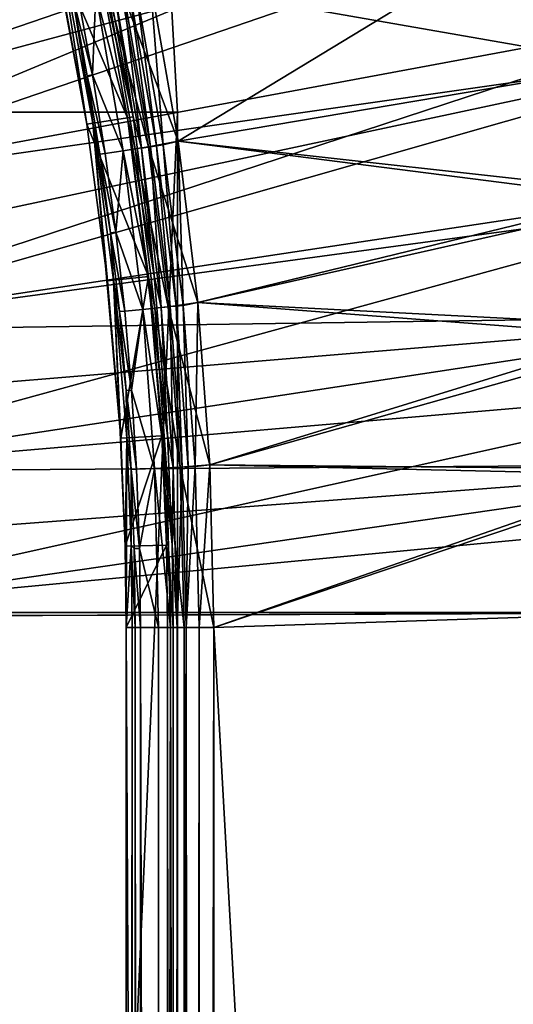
# Model space of a CAD drawing. Header units: metres. Extents: x -901 to 901, y -486 to 401.
# Tile 321 of 362: x 852 to 876, y 182 to 230. Entities that reach past the tile are written whole.
import ezdxf

# ---------------------------------------------------------------- set-up
doc = ezdxf.new("R2010")
doc.units = ezdxf.units.M

msp = doc.modelspace()

# ---------------------------------------------------------------- linework, layer by layer
at = {"layer": 'top'}
for points in [[(855.86676, 233.817688, -625), (854.720093, 238.726807, -625), (857.81543, 224.92041, -621.825684)], [(857.81543, 224.92041, -621.825684), (854.720093, 238.726807, -625), (856.138123, 233.876663, -621.825684)], [(853.904907, 233.391388, -625), (855.558289, 224.562454, -625), (853.056763, 238.310287, -621.651367)], [(853.056763, 238.310287, -621.651367), (855.558289, 224.562454, -625), (854.191162, 233.453598, -621.651367)], [(860.012451, 223.735611, -618), (880.588623, 236.215576, -618), (858.655029, 231.558456, -618)], [(880.588623, 236.215561, -620), (882.095093, 227.468674, -620), (858.655029, 231.558456, -620)], [(860.012451, 223.735611, -618), (882.095093, 227.468689, -618), (880.588623, 236.215576, -618)], [(855.86676, 233.817688, -625), (857.541138, 224.876923, -625), (853.904907, 233.391388, -625)], [(857.541138, 224.876923, -625), (855.86676, 233.817688, -625), (857.81543, 224.92041, -621.825684)], [(857.81543, 224.92041, -621.825684), (856.138123, 233.876663, -621.825684), (856.886536, 231.143997, -621.115417)], [(857.541138, 224.876923, -625), (855.558289, 224.562454, -625), (853.904907, 233.391388, -625)], [(855.558289, 224.562454, -625), (855.847656, 224.608353, -621.651367), (854.191162, 233.453598, -621.651367)], [(854.191162, 233.453598, -621.651367), (855.847656, 224.608353, -621.651367), (854.867859, 230.743256, -620.924011)], [(858.57019, 223.453506, -618.271973), (857.223938, 231.210968, -618.271973), (856.573914, 231.081924, -618.603455)], [(858.229919, 223.403183, -621.115417), (856.886536, 231.143997, -621.115417), (857.320618, 231.230148, -620.525452)], [(860.012451, 223.735611, -618), (858.655029, 231.558456, -618), (857.223938, 231.210968, -618.271973)], [(860.012451, 223.735611, -618), (857.223938, 231.210968, -618.271973), (858.57019, 223.453506, -618.271973)], [(858.667664, 223.467926, -620.525452), (857.320618, 231.230148, -620.525452), (857.609802, 231.287567, -620.301758)], [(858.229919, 223.403183, -621.115417), (857.320618, 231.230148, -620.525452), (858.667664, 223.467926, -620.525452)], [(858.959351, 223.511078, -620.301758), (857.609802, 231.287567, -620.301758), (857.934814, 231.352081, -620.135986)], [(858.667664, 223.467926, -620.525452), (857.609802, 231.287567, -620.301758), (858.959351, 223.511078, -620.301758)], [(859.28717, 223.559555, -620.135986), (857.934814, 231.352081, -620.135986), (858.655029, 231.558456, -620)], [(858.959351, 223.511078, -620.301758), (857.934814, 231.352081, -620.135986), (859.28717, 223.559555, -620.135986)], [(858.655029, 231.558456, -620), (882.095093, 227.468674, -620), (860.012451, 223.735611, -620)], [(858.655029, 231.558456, -620), (860.012451, 223.735611, -620), (859.28717, 223.559555, -620.135986)], [(855.838196, 226.97467, -620.230835), (855.12738, 230.794769, -620.230835), (854.867859, 230.743256, -620.924011)], [(854.867859, 230.743256, -620.924011), (855.847656, 224.608353, -621.651367), (855.577454, 226.92955, -620.924011)], [(854.867859, 230.743256, -620.924011), (855.577454, 226.92955, -620.924011), (855.838196, 226.97467, -620.230835)], [(855.995483, 230.967102, -619.050903), (855.12738, 230.794769, -620.230835), (855.838196, 226.97467, -620.230835)], [(857.331177, 223.270248, -619.050903), (855.995483, 230.967102, -619.050903), (855.838196, 226.97467, -620.230835)], [(857.914612, 223.356552, -618.603455), (856.573914, 231.081924, -618.603455), (855.995483, 230.967102, -619.050903)], [(857.914612, 223.356552, -618.603455), (855.995483, 230.967102, -619.050903), (857.331177, 223.270248, -619.050903)], [(858.57019, 223.453506, -618.271973), (856.573914, 231.081924, -618.603455), (857.914612, 223.356552, -618.603455)], [(857.81543, 224.92041, -621.825684), (856.886536, 231.143997, -621.115417), (858.229919, 223.403183, -621.115417)], [(882.951538, 220.816956, -618), (882.095093, 227.468689, -618), (860.012451, 223.735611, -618)], [(882.095093, 227.468674, -620), (882.908997, 221.199738, -620), (860.012451, 223.735611, -620)], [(855.577454, 226.92955, -620.924011), (856.455688, 223.140762, -620.230835), (855.838196, 226.97467, -620.230835)], [(855.847656, 224.608353, -621.651367), (856.193909, 223.102051, -620.924011), (855.577454, 226.92955, -620.924011)], [(855.577454, 226.92955, -620.924011), (856.193909, 223.102051, -620.924011), (856.455688, 223.140762, -620.230835)], [(855.838196, 226.97467, -620.230835), (856.455688, 223.140762, -620.230835), (857.331177, 223.270248, -619.050903)], [(857.541138, 224.876923, -625), (858.570068, 217.134964, -625), (855.558289, 224.562454, -625)], [(855.558289, 224.562454, -625), (856.574097, 216.918945, -625), (855.847656, 224.608353, -621.651367)], [(858.570068, 217.134964, -625), (856.574097, 216.918945, -625), (855.558289, 224.562454, -625)], [(856.574097, 216.918945, -625), (857.214539, 209.234894, -625), (855.847656, 224.608353, -621.651367)], [(855.847656, 224.608353, -621.651367), (857.214539, 209.234894, -625), (856.865356, 216.95047, -621.651367)], [(856.193909, 223.102051, -620.924011), (855.847656, 224.608353, -621.651367), (856.716797, 219.263489, -620.924011)], [(855.847656, 224.608353, -621.651367), (856.865356, 216.95047, -621.651367), (856.716797, 219.263489, -620.924011)], [(857.541138, 224.876923, -625), (857.81543, 224.92041, -621.825684), (858.846191, 217.164841, -621.825684)], [(858.570068, 217.134964, -625), (857.541138, 224.876923, -625), (859.496033, 209.368103, -621.825684)], [(859.496033, 209.368103, -621.825684), (857.541138, 224.876923, -625), (858.846191, 217.164841, -621.825684)], [(858.846191, 217.164841, -621.825684), (857.81543, 224.92041, -621.825684), (858.229919, 223.403183, -621.115417)], [(860.984375, 215.855576, -618), (860.012451, 223.735611, -618), (858.57019, 223.453506, -618.271973)], [(859.634399, 215.660751, -620.525452), (858.667664, 223.467926, -620.525452), (858.959351, 223.511078, -620.301758)], [(859.927856, 215.689545, -620.301758), (858.959351, 223.511078, -620.301758), (859.28717, 223.559555, -620.135986)], [(859.634399, 215.660751, -620.525452), (858.959351, 223.511078, -620.301758), (859.927856, 215.689545, -620.301758)], [(860.012451, 223.735611, -620), (860.257629, 215.721893, -620.135986), (859.28717, 223.559555, -620.135986)], [(859.28717, 223.559555, -620.135986), (860.257629, 215.721893, -620.135986), (859.927856, 215.689545, -620.301758)], [(860.012451, 223.735611, -620), (882.908997, 221.199738, -620), (860.984375, 215.855576, -620)], [(860.012451, 223.735611, -620), (860.984375, 215.855576, -620), (860.257629, 215.721893, -620.135986)], [(860.984375, 215.855576, -618), (882.951538, 220.816956, -618), (860.012451, 223.735611, -618)], [(856.193909, 223.102051, -620.924011), (856.97937, 219.295776, -620.230835), (856.455688, 223.140762, -620.230835)], [(856.193909, 223.102051, -620.924011), (856.716797, 219.263489, -620.924011), (856.97937, 219.295776, -620.230835)], [(856.455688, 223.140762, -620.230835), (856.97937, 219.295776, -620.230835), (857.331177, 223.270248, -619.050903)], [(856.97937, 219.295776, -620.230835), (858.289734, 215.528839, -619.050903), (857.331177, 223.270248, -619.050903)], [(858.876709, 215.586426, -618.603455), (857.914612, 223.356552, -618.603455), (857.331177, 223.270248, -619.050903)], [(857.331177, 223.270248, -619.050903), (858.289734, 215.528839, -619.050903), (858.876709, 215.586426, -618.603455)], [(859.536255, 215.651123, -618.271973), (858.57019, 223.453506, -618.271973), (857.914612, 223.356552, -618.603455)], [(859.536255, 215.651123, -618.271973), (857.914612, 223.356552, -618.603455), (858.876709, 215.586426, -618.603455)], [(859.19397, 215.617538, -621.115417), (858.229919, 223.403183, -621.115417), (858.667664, 223.467926, -620.525452)], [(858.846191, 217.164841, -621.825684), (858.229919, 223.403183, -621.115417), (859.19397, 215.617538, -621.115417)], [(860.984375, 215.855576, -618), (858.57019, 223.453506, -618.271973), (859.536255, 215.651123, -618.271973)], [(859.19397, 215.617538, -621.115417), (858.667664, 223.467926, -620.525452), (859.634399, 215.660751, -620.525452)], [(882.908997, 221.199738, -620), (883.521179, 214.712189, -620), (860.984375, 215.855576, -620)], [(883.564148, 214.138367, -618), (882.951538, 220.816956, -618), (860.984375, 215.855576, -618)], [(856.716797, 219.263489, -620.924011), (857.408936, 215.442413, -620.230835), (856.97937, 219.295776, -620.230835)], [(856.716797, 219.263489, -620.924011), (856.865356, 216.95047, -621.651367), (857.145569, 215.41658, -620.924011)], [(857.408936, 215.442413, -620.230835), (856.716797, 219.263489, -620.924011), (857.145569, 215.41658, -620.924011)], [(856.97937, 219.295776, -620.230835), (857.408936, 215.442413, -620.230835), (858.289734, 215.528839, -619.050903)], [(856.574097, 216.918945, -625), (858.570068, 217.134964, -625), (857.214539, 209.234894, -625)], [(857.214539, 209.234894, -625), (857.435486, 203.970673, -625), (856.865356, 216.95047, -621.651367)], [(856.865356, 216.95047, -621.651367), (857.435486, 203.970673, -625), (857.507019, 209.251968, -621.651367)], [(856.865356, 216.95047, -621.651367), (857.479858, 211.564056, -620.924011), (857.145569, 215.41658, -620.924011)], [(856.865356, 216.95047, -621.651367), (857.507019, 209.251968, -621.651367), (857.479858, 211.564056, -620.924011)], [(858.570068, 217.134964, -625), (859.21875, 209.351913, -625), (857.214539, 209.234894, -625)], [(859.21875, 209.351913, -625), (858.570068, 217.134964, -625), (859.720093, 204.027939, -621.825684)], [(859.720093, 204.027939, -621.825684), (858.570068, 217.134964, -625), (859.496033, 209.368103, -621.825684)], [(859.496033, 209.368103, -621.825684), (858.846191, 217.164841, -621.825684), (859.19397, 215.617538, -621.115417)], [(861.56842, 207.937347, -618), (860.984375, 215.855576, -618), (859.536255, 215.651123, -618.271973)], [(860.984375, 215.855576, -620), (860.84259, 207.861298, -620.135986), (860.257629, 215.721893, -620.135986)], [(860.984375, 215.855576, -620), (861.56842, 207.937347, -620), (860.84259, 207.861298, -620.135986)], [(860.984375, 215.855576, -620), (883.521179, 214.712189, -620), (861.56842, 207.937347, -620)], [(861.56842, 207.937347, -618), (883.564148, 214.138367, -618), (860.984375, 215.855576, -618)], [(857.743774, 211.583435, -620.230835), (857.408936, 215.442413, -620.230835), (857.145569, 215.41658, -620.924011)], [(857.145569, 215.41658, -620.924011), (857.479858, 211.564056, -620.924011), (857.743774, 211.583435, -620.230835)], [(858.289734, 215.528839, -619.050903), (857.408936, 215.442413, -620.230835), (857.743774, 211.583435, -620.230835)], [(858.867554, 207.764771, -619.050903), (858.289734, 215.528839, -619.050903), (857.743774, 211.583435, -620.230835)], [(858.289734, 215.528839, -619.050903), (859.456665, 207.793564, -618.603455), (858.876709, 215.586426, -618.603455)], [(858.867554, 207.764771, -619.050903), (859.456665, 207.793564, -618.603455), (858.289734, 215.528839, -619.050903)], [(860.118591, 207.825912, -618.271973), (859.536255, 215.651123, -618.271973), (858.876709, 215.586426, -618.603455)], [(858.876709, 215.586426, -618.603455), (859.456665, 207.793564, -618.603455), (860.118591, 207.825912, -618.271973)], [(859.775024, 207.809128, -621.115417), (859.19397, 215.617538, -621.115417), (859.634399, 215.660751, -620.525452)], [(859.496033, 209.368103, -621.825684), (859.19397, 215.617538, -621.115417), (859.775024, 207.809128, -621.115417)], [(861.56842, 207.937347, -618), (859.536255, 215.651123, -618.271973), (860.118591, 207.825912, -618.271973)], [(860.217041, 207.830734, -620.525452), (859.634399, 215.660751, -620.525452), (859.927856, 215.689545, -620.301758)], [(859.775024, 207.809128, -621.115417), (859.634399, 215.660751, -620.525452), (860.217041, 207.830734, -620.525452)], [(860.257629, 215.721893, -620.135986), (860.511658, 207.845123, -620.301758), (859.927856, 215.689545, -620.301758)], [(859.927856, 215.689545, -620.301758), (860.511658, 207.845123, -620.301758), (860.217041, 207.830734, -620.525452)], [(860.257629, 215.721893, -620.135986), (860.84259, 207.861298, -620.135986), (860.511658, 207.845123, -620.301758)], [(883.521179, 214.712189, -620), (883.921265, 207.72934, -620), (861.56842, 207.937347, -620)], [(883.932007, 207.441833, -618), (883.564148, 214.138367, -618), (861.56842, 207.937347, -618)], [(857.479858, 211.564056, -620.924011), (857.983459, 207.721558, -620.230835), (857.743774, 211.583435, -620.230835)], [(857.507019, 209.251968, -621.651367), (857.719177, 207.708649, -620.924011), (857.479858, 211.564056, -620.924011)], [(857.479858, 211.564056, -620.924011), (857.719177, 207.708649, -620.924011), (857.983459, 207.721558, -620.230835)], [(857.743774, 211.583435, -620.230835), (857.983459, 207.721558, -620.230835), (858.867554, 207.764771, -619.050903)], [(857.214539, 209.234894, -625), (859.21875, 209.351913, -625), (857.435486, 203.970673, -625)], [(859.21875, 209.351913, -625), (859.442505, 204.020981, -625), (857.435486, 203.970673, -625)], [(857.435486, 203.970673, -625), (857.485535, 200, -625), (857.507019, 209.251968, -621.651367)], [(857.507019, 209.251968, -621.651367), (857.485535, 200, -625), (857.728333, 203.978012, -621.651367)], [(857.507019, 209.251968, -621.651367), (857.728333, 203.978012, -621.651367), (857.719177, 207.708649, -620.924011)], [(859.442505, 204.020981, -625), (859.21875, 209.351913, -625), (859.770874, 200, -621.825684)], [(859.770874, 200, -621.825684), (859.21875, 209.351913, -625), (859.720093, 204.027939, -621.825684)], [(859.720093, 204.027939, -621.825684), (859.496033, 209.368103, -621.825684), (859.775024, 207.809128, -621.115417)], [(857.719177, 207.708649, -620.924011), (858.127625, 203.859512, -620.230835), (857.983459, 207.721558, -620.230835)], [(857.728333, 203.978012, -621.651367), (857.863098, 203.853043, -620.924011), (857.719177, 207.708649, -620.924011)], [(857.719177, 207.708649, -620.924011), (857.863098, 203.853043, -620.924011), (858.127625, 203.859512, -620.230835)], [(857.983459, 207.721558, -620.230835), (858.127625, 203.859512, -620.230835), (858.867554, 207.764771, -619.050903)], [(858.867554, 207.764771, -619.050903), (858.127625, 203.859512, -620.230835), (859.060913, 200, -619.050903)], [(859.651001, 200, -618.60321), (859.456665, 207.793564, -618.603455), (858.867554, 207.764771, -619.050903)], [(859.060913, 200, -619.050903), (859.651001, 200, -618.60321), (858.867554, 207.764771, -619.050903)], [(859.456665, 207.793564, -618.603455), (860.313538, 200, -618.271973), (860.118591, 207.825912, -618.271973)], [(859.651001, 200, -618.60321), (860.313538, 200, -618.271973), (859.456665, 207.793564, -618.603455)], [(859.720093, 204.027939, -621.825684), (859.775024, 207.809128, -621.115417), (859.969543, 200, -621.115417)], [(859.969543, 200, -621.115417), (859.775024, 207.809128, -621.115417), (860.217041, 207.830734, -620.525452)], [(860.217041, 207.830734, -620.525452), (860.412109, 200, -620.525452), (859.969543, 200, -621.115417)], [(861.763306, 200, -618), (861.56842, 207.937347, -618), (860.118591, 207.825912, -618.271973)], [(860.118591, 207.825912, -618.271973), (860.313538, 200, -618.271973), (861.763306, 200, -618)], [(860.511658, 207.845123, -620.301758), (860.412109, 200, -620.525452), (860.217041, 207.830734, -620.525452)], [(860.84259, 207.861298, -620.135986), (860.412109, 200, -620.525452), (860.511658, 207.845123, -620.301758)], [(860.84259, 207.861298, -620.135986), (861.038391, 200, -620.135986), (860.412109, 200, -620.525452)], [(861.56842, 207.937347, -620), (861.038391, 200, -620.135986), (860.84259, 207.861298, -620.135986)], [(861.56842, 207.937347, -620), (861.763306, 200, -620), (861.038391, 200, -620.135986)], [(861.56842, 207.937347, -620), (883.921265, 207.72934, -620), (861.763306, 200, -620)], [(861.763306, 200, -618), (883.932007, 207.441833, -618), (861.56842, 207.937347, -618)], [(883.921265, 207.72934, -620), (884.054688, 200.736313, -620), (861.763306, 200, -620)], [(884.054688, 200.736313, -618), (883.932007, 207.441833, -618), (861.763306, 200, -618)], [(857.435486, 203.970673, -625), (859.442505, 204.020981, -625), (857.485535, 200, -625)], [(859.442505, 204.020981, -625), (859.493164, 200, -625), (857.485535, 200, -625)], [(857.485535, 200, -625), (857.778503, 200, -621.651367), (857.728333, 203.978012, -621.651367)], [(857.778503, 200, -621.651367), (857.911133, 200, -620.922668), (857.728333, 203.978012, -621.651367)], [(857.911133, 200, -620.922668), (857.863098, 203.853043, -620.924011), (857.728333, 203.978012, -621.651367)], [(857.863098, 203.853043, -620.924011), (858.175781, 200, -620.230835), (858.127625, 203.859512, -620.230835)], [(857.911133, 200, -620.922668), (858.175781, 200, -620.230835), (857.863098, 203.853043, -620.924011)], [(858.127625, 203.859512, -620.230835), (858.175781, 200, -620.230835), (859.060913, 200, -619.050903)], [(859.493164, 200, -625), (859.442505, 204.020981, -625), (859.770874, 200, -621.825684)], [(859.770874, 200, -621.825684), (859.720093, 204.027939, -621.825684), (859.969543, 200, -621.115417)], [(861.763306, 200, -620), (884.054688, 200.736313, -620), (884.054688, -200.736313, -620)], [(861.763306, -200, -618), (884.054688, -200.736313, -618), (884.054688, 200.736313, -618)], [(861.763306, -200, -618), (884.054688, 200.736313, -618), (861.763306, 200, -618)], [(857.485535, 200, -625), (857.485535, -200, -625), (857.778503, 200, -621.651367)], [(857.485535, -200, -625), (857.778503, -200, -621.651367), (857.778503, 200, -621.651367)], [(857.485535, 200, -625), (859.493164, 200, -625), (859.493164, -200, -625)], [(857.485535, 200, -625), (859.493164, -200, -625), (857.485535, -200, -625)], [(857.778503, 200, -621.651367), (857.778503, -200, -621.651367), (857.911133, 200, -620.922668)], [(857.778503, -200, -621.651367), (858.175781, -200, -620.230835), (857.911133, 200, -620.922668)], [(857.911133, 200, -620.922668), (858.175781, -200, -620.230835), (858.175781, 200, -620.230835)], [(858.175781, -200, -620.230835), (859.060913, -200, -619.050903), (858.175781, 200, -620.230835)], [(858.175781, 200, -620.230835), (859.060913, -200, -619.050903), (859.060913, 200, -619.050903)], [(859.060913, -200, -619.050903), (859.651001, 200, -618.60321), (859.060913, 200, -619.050903)], [(859.060913, -200, -619.050903), (860.313538, -200, -618.271973), (859.651001, 200, -618.60321)], [(859.493164, -200, -625), (859.493164, 200, -625), (859.770874, -200, -621.825684)], [(859.493164, 200, -625), (859.770874, 200, -621.825684), (859.770874, -200, -621.825684)], [(860.313538, -200, -618.271973), (860.313538, 200, -618.271973), (859.651001, 200, -618.60321)], [(859.770874, 200, -621.825684), (859.969543, 200, -621.115417), (859.770874, -200, -621.825684)], [(859.969543, 200, -621.115417), (859.969543, -200, -621.115417), (859.770874, -200, -621.825684)], [(859.969543, -200, -621.115417), (859.969543, 200, -621.115417), (860.412109, -200, -620.525452)], [(859.969543, 200, -621.115417), (860.412109, 200, -620.525452), (860.412109, -200, -620.525452)], [(860.313538, -200, -618.271973), (861.763306, -200, -618), (860.313538, 200, -618.271973)], [(861.763306, -200, -618), (861.763306, 200, -618), (860.313538, 200, -618.271973)], [(860.412109, -200, -620.525452), (860.412109, 200, -620.525452), (860.707153, -200, -620.301575)], [(860.412109, 200, -620.525452), (861.038391, 200, -620.135986), (860.707153, -200, -620.301575)], [(860.707153, -200, -620.301575), (861.038391, 200, -620.135986), (861.038391, -200, -620.135986)], [(861.038391, 200, -620.135986), (861.763306, 200, -620), (861.038391, -200, -620.135986)], [(861.038391, -200, -620.135986), (861.763306, 200, -620), (861.763306, -200, -620)], [(861.763306, 200, -620), (884.054688, -200.736313, -620), (861.763306, -200, -620)]]:
    msp.add_3dface(points, dxfattribs=at)
at = {"layer": 'top0'}
for points in [[(835.075623, 234.382751, -29.870964), (836.579956, 227.764771, -29.868177), (883.954773, 246.598083, -0.803848)], [(883.954773, 246.598083, -0.803848), (836.579956, 227.764771, -29.868177), (885.311462, 240.790527, -0.803848)], [(838.072083, 228.07637, -32.465992), (837.356201, 231.441254, -32.467522), (885.419678, 246.937363, -3.399924)], [(838.705444, 224.694992, -32.464188), (838.072083, 228.07637, -32.465992), (885.419678, 246.937363, -3.399924)], [(838.705444, 224.694992, -32.464188), (885.419678, 246.937363, -3.399924), (887.468811, 237.797104, -3.399924)], [(836.579956, 227.764771, -29.868177), (837.767822, 221.024963, -29.86421), (885.311462, 240.790527, -0.803848)], [(885.311462, 240.790527, -0.803848), (837.767822, 221.024963, -29.86421), (887.293213, 230.21315, -0.803848)], [(839.25592, 221.299149, -32.462105), (838.705444, 224.694992, -32.464188), (887.468811, 237.797104, -3.399924)], [(839.25592, 221.299149, -32.462105), (887.468811, 237.797104, -3.399924), (889.088013, 228.416321, -3.399924)], [(837.767822, 221.024963, -29.86421), (838.615112, 214.274445, -29.859097), (887.293213, 230.21315, -0.803848)], [(887.293213, 230.21315, -0.803848), (838.615112, 214.274445, -29.859097), (888.514221, 221.03038, -0.803848)], [(839.723206, 217.890854, -32.45974), (839.25592, 221.299149, -32.462105), (889.088013, 228.416321, -3.399924)], [(839.723206, 217.890854, -32.45974), (889.088013, 228.416321, -3.399924), (840.107117, 214.472153, -32.457088)], [(889.088013, 228.416321, -3.399924), (889.922791, 221.974228, -3.399924), (840.107117, 214.472153, -32.457088)], [(840.107117, 214.472153, -32.457088), (889.922791, 221.974228, -3.399924), (890.559692, 215.21669, -3.399924)], [(838.615112, 214.274445, -29.859097), (839.127136, 207.507172, -29.852839), (888.514221, 221.03038, -0.803848)], [(888.514221, 221.03038, -0.803848), (839.127136, 207.507172, -29.852839), (889.283508, 211.798798, -0.803848)], [(890.559692, 215.21669, -3.399924), (840.407593, 211.04512, -32.454144), (840.107117, 214.472153, -32.457088)], [(840.62439, 207.611755, -32.450905), (840.407593, 211.04512, -32.454144), (890.559692, 215.21669, -3.399924)], [(890.973389, 207.980759, -3.399924), (840.62439, 207.611755, -32.450905), (890.559692, 215.21669, -3.399924)], [(839.127136, 207.507172, -29.852839), (839.306335, 200.734329, -29.845451), (889.283508, 211.798798, -0.803848)], [(889.283508, 211.798798, -0.803848), (839.306335, 200.734329, -29.845451), (889.547974, 205.491623, -0.803848)], [(890.973389, 207.980759, -3.399924), (840.757385, 204.174149, -32.447369), (840.62439, 207.611755, -32.450905)], [(840.806335, 200.734329, -32.443527), (840.757385, 204.174149, -32.447369), (890.973389, 207.980759, -3.399924)], [(891.111328, 200.734329, -3.399924), (840.806335, 200.734329, -32.443527), (890.973389, 207.980759, -3.399924)], [(839.306335, 200.734329, -29.845451), (889.607849, 200.734329, -0.803848), (889.547974, 205.491623, -0.803848)], [(839.306335, 200.734329, -29.845451), (839.306519, 200.543762, -29.845343), (889.607849, 200.734329, -0.803848)], [(839.306519, 200.543762, -29.845343), (839.306519, 0.734328, -29.845343), (889.607849, 200.734329, -0.803848)], [(889.607849, 200.734329, -0.803848), (839.306519, 0.734328, -29.845343), (889.607849, 0.734328, -0.803848)], [(840.806335, 200.734329, -32.443527), (891.111328, 200.734329, -3.399924), (840.806519, 200.543762, -32.443417)], [(891.111328, 200.734329, -3.399924), (891.111328, 0.734328, -3.399924), (840.806519, 200.543762, -32.443417)], [(840.806519, 200.543762, -32.443417), (891.111328, 0.734328, -3.399924), (840.806519, 0.734328, -32.443417)]]:
    msp.add_3dface(points, dxfattribs=at)
at = {"layer": 'top0123'}
for points in [[(859.612793, 231.865005, -540), (839.990051, 225.147141, -540), (839.647888, 230.368195, -540)], [(839.647888, 230.368195, -520), (839.990051, 225.147141, -520), (859.612793, 231.865005, -520)], [(859.612793, 231.865005, -540), (859.990051, 225.147141, -540), (839.990051, 225.147141, -540)], [(859.612793, 231.865005, -520), (839.990051, 225.147141, -520), (859.990051, 225.147141, -520)], [(859.612793, 231.865005, -520), (859.990051, 225.147141, -520), (859.612793, 231.865005, -540)], [(859.612793, 231.865005, -540), (859.990051, 225.147141, -520), (859.990051, 225.147141, -540)], [(859.990051, 225.147141, -540), (859.990051, -225.14711, -540), (839.990051, 225.147141, -540)], [(839.990051, 225.147141, -540), (859.990051, -225.14711, -540), (839.990051, -225.14711, -540)], [(839.990051, 225.147141, -520), (839.990051, -225.14711, -520), (859.990051, 225.147141, -520)], [(859.990051, 225.147141, -520), (839.990051, -225.14711, -520), (859.990051, -225.14711, -520)], [(859.990051, 225.147141, -520), (859.990051, -225.14711, -520), (859.990051, 225.147141, -540)], [(859.990051, -225.14711, -520), (859.990051, -225.14711, -540), (859.990051, 225.147141, -540)]]:
    msp.add_3dface(points, dxfattribs=at)

doc.saveas('drawing.dxf')
